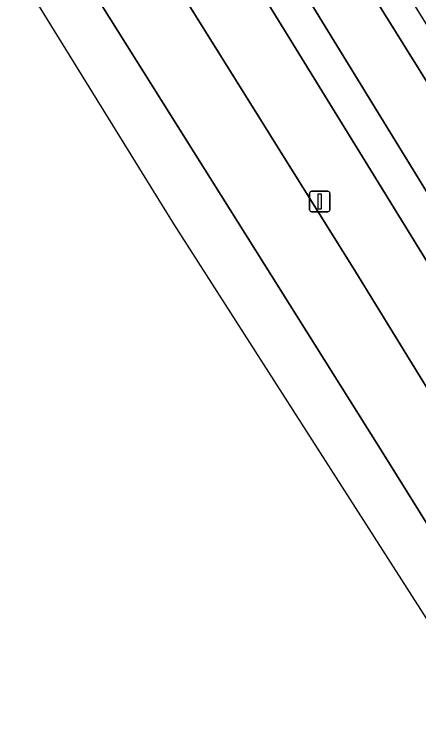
# Model space of a CAD drawing. Extents: x 159352 to 160617, y 385888 to 387323.
# Drawn here: x 159519.33 to 159539.12, y 386080.07 to 386115.15 of the extents above; entities that cross this region are included whole.
import ezdxf

# ---------------------------------------------------------------- set-up
doc = ezdxf.new("R2010")
doc.units = 0
for name, color, linetype in [('IMGEO_Berm_groen', 7, 'Continuous'), ('IMGEO_Fietspad_gesloten', 7, 'Continuous'), ('IMGEO_Lichtmast', 7, 'Continuous'), ('IMGEO_Rijbaan_regionaal_gesloten', 7, 'Continuous'), ('IMGEO_Voetpad_open', 7, 'Continuous')]:
    doc.layers.add(name, color=color, linetype=linetype)

msp = doc.modelspace()

# ---------------------------------------------------------------- linework, layer by layer
at = {"layer": 'IMGEO_Berm_groen'}
for points in [[(159548.371, 386097.594), (159545.848, 386101.702), (159531.743, 386124.354), (159519.361, 386144.039), (159517.175, 386147.549), (159507.63, 386162.875), (159501.77, 386172.355), (159500, 386175.187), (159458.712, 386241.251), (159453.256, 386250), (159435.15, 386279.032), (159415.41, 386310.673), (159399.888, 386335.332), (159389.058, 386352.807), (159376.566, 386372.971), (159363.439, 386393.878), (159361.065, 386397.75), (159360.601, 386398.506), (159358.992, 386396.356)], [(159358.992, 386396.356), (159358.992, 386396.356), (159359.467, 386395.596), (159381.824, 386359.807), (159396.397, 386336.533), (159416.709, 386303.89), (159434.509, 386275.359), (159450.358, 386250), (159490.603, 386185.487), (159500, 386170.463), (159500.342, 386169.916), (159512.48, 386150.408), (159515.059, 386146.301), (159542.856, 386101.021), (159544.684, 386098.275), (159544.867, 386098)], [(159486.623, 386181.834), (159500, 386160.345), (159500.36, 386159.767), (159508.686, 386146.315), (159510.41, 386143.562), (159519.207, 386129.517), (159536.038, 386102.53), (159539.905, 386096.263), (159546.132, 386086.251), (159547.558, 386083.97), (159548.024, 386084.243)], [(159545.332, 386093.656), (159543.667, 386096.259), (159543.051, 386097.27), (159540.136, 386102.059), (159529.62, 386119.165), (159516.297, 386140.507), (159513.312, 386145.273), (159504.636, 386159.124)]]:
    msp.add_lwpolyline(points, dxfattribs=at)
at = {"layer": 'IMGEO_Fietspad_gesloten'}
msp.add_lwpolyline([(159504.636, 386159.124), (159513.312, 386145.273), (159516.297, 386140.507), (159529.62, 386119.165), (159540.136, 386102.059), (159543.051, 386097.27), (159544.684, 386098.275), (159542.856, 386101.021), (159515.059, 386146.301)], dxfattribs=at)
at = {"layer": 'IMGEO_Lichtmast'}
for p, q in [((159533.883, 386106.487), (159534.673, 386106.487)), ((159534.673, 386106.487), (159533.883, 386106.487)), ((159533.783, 386105.587), (159533.783, 386106.387)), ((159533.783, 386106.387), (159533.783, 386105.587)), ((159534.773, 386106.387), (159534.773, 386105.587)), ((159534.773, 386105.587), (159534.773, 386106.387)), ((159534.673, 386105.487), (159533.883, 386105.487)), ((159533.883, 386105.487), (159534.673, 386105.487))]:
    msp.add_line(p, q, dxfattribs=at)
msp.add_lwpolyline([(159534.203, 386106.362), (159534.353, 386106.362), (159534.353, 386105.612), (159534.203, 386105.612), (159534.203, 386106.362)], dxfattribs=at)
for centre, start, end in [((159533.883, 386106.387), 90, 180), ((159533.883, 386106.387), 90, 180), ((159534.673, 386106.387), 0, 90), ((159534.673, 386106.387), 360, 90), ((159533.883, 386105.587), 180, 270), ((159533.883, 386105.587), 180, 270), ((159534.673, 386105.587), 270, 0), ((159534.673, 386105.587), 270, 0)]:
    msp.add_arc(centre, 0.1, start, end, dxfattribs=at)
at = {"layer": 'IMGEO_Rijbaan_regionaal_gesloten'}
msp.add_lwpolyline([(159652.492, 385906.392), (159652.523, 385906.422), (159653.615, 385907.472), (159652.932, 385908.561), (159615.623, 385967.986), (159537.421, 386093.594), (159507.222, 386141.683), (159505.134, 386140.452), (159527.114, 386104.888), (159584.913, 386014.622), (159618.354, 385959.776)], close=True, dxfattribs=at)
for points in [[(159507.222, 386141.683), (159537.421, 386093.594), (159615.623, 385967.986), (159652.932, 385908.561)], [(159640.297, 385935.554), (159629.558, 385952.69), (159623.025, 385963.202), (159615.796, 385974.815), (159608.349, 385986.889), (159600.163, 386000), (159593.007, 386011.43), (159585.48, 386023.515), (159578.984, 386033.798), (159572.767, 386043.649), (159565.905, 386054.733), (159558.289, 386066.899), (159551.941, 386076.961), (159548.244, 386082.873), (159547.558, 386083.97), (159546.132, 386086.251), (159539.905, 386096.263), (159536.038, 386102.53), (159519.207, 386129.517)]]:
    msp.add_lwpolyline(points, dxfattribs=at)
at = {"layer": 'IMGEO_Voetpad_open'}
msp.add_lwpolyline([(159517.175, 386147.549), (159519.361, 386144.039), (159531.743, 386124.354), (159545.848, 386101.702), (159548.371, 386097.594), (159549.67, 386098.413), (159548.288, 386100.577), (159518.514, 386148.338)], dxfattribs=at)

doc.saveas('drawing.dxf')
